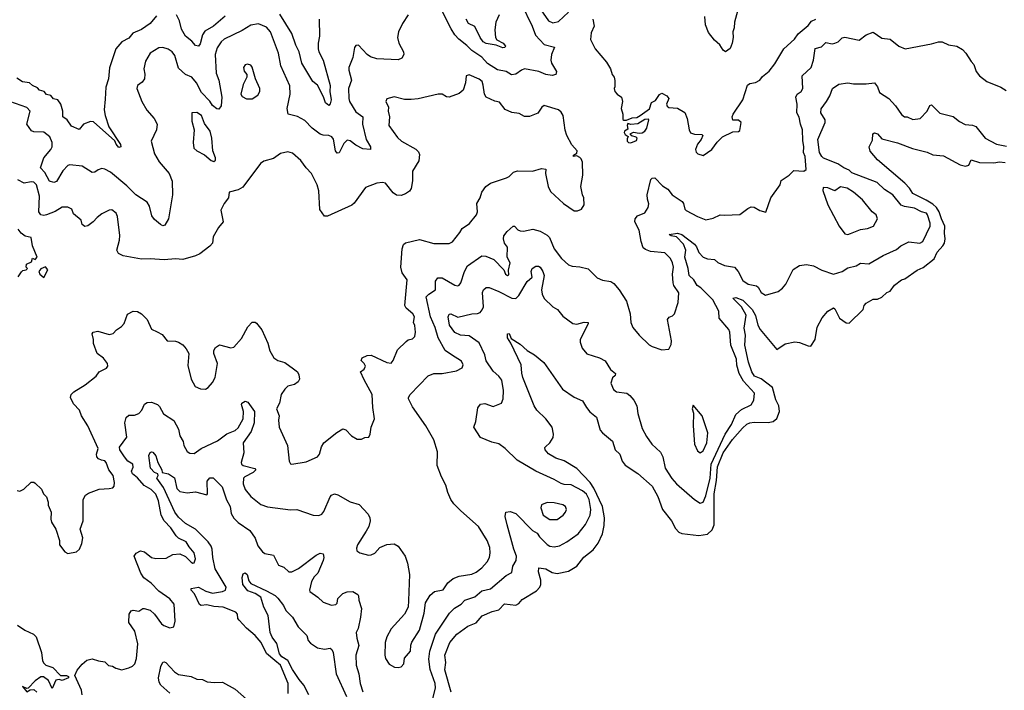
# Model space of a CAD drawing. Extents: x 1690054 to 1842981, y 782881 to 914114.
# Tile 424 of 656: x 1769985 to 1776929, y 883518 to 888252. Entities that reach past the tile are written whole.
import ezdxf

# ---------------------------------------------------------------- set-up
doc = ezdxf.new("R2010")
doc.units = 0

msp = doc.modelspace()

# ---------------------------------------------------------------- linework, layer by layer
at = {"layer": '0CON10XD'}
for points in [[(1773521.7, 888365), (1773600, 888205), (1773622.2, 888142.2), (1773685, 888077.8), (1773756.9, 888056.9), (1773736.5, 888005), (1773731.1, 887965), (1773735.5, 887945.5), (1773770, 887885), (1773765.8, 887864.2), (1773741.4, 887858.6), (1773695.5, 887864.5), (1773646.5, 887886.5), (1773545, 887903.8), (1773524.1, 887895.9), (1773485, 887866.7), (1773453.2, 887863.2), (1773415, 887885.6), (1773355, 887898.8), (1773285, 887942.2), (1773245, 887987.6), (1773174.2, 888034.2), (1773139.7, 888069.7), (1773081.8, 888115), (1773055, 888144.7), (1773028.4, 888188.4), (1772967.8, 888307.8)], [(1773644.4, 888344.4), (1773715, 888244.4), (1773745, 888229.1), (1773785, 888240), (1773855, 888304.2)], [(1775058.6, 888355), (1775025.4, 888235), (1775023.2, 888195), (1775014.2, 888165), (1775016.8, 888125), (1775010.4, 888085), (1774995, 888048.8), (1774964, 888024), (1774945.8, 888035.8), (1774923.3, 888075), (1774886.4, 888106.4), (1774842, 888162), (1774822.3, 888215), (1774817.9, 888275)], [(1772723.8, 888285), (1772684.2, 888225), (1772657.5, 888165), (1772650.8, 888125), (1772659.2, 888085), (1772692, 888025), (1772693.8, 888005), (1772680.7, 887979.3), (1772655, 887969.2), (1772504.6, 887974.6), (1772459.3, 887989.3), (1772436, 888005), (1772375, 888072.5), (1772355, 888070), (1772346, 888055), (1772334.2, 887985), (1772305.7, 887915), (1772305.7, 887895), (1772324.4, 887825), (1772304.6, 887765), (1772306.1, 887695), (1772312, 887675), (1772355, 887602.2), (1772405.3, 887565.3), (1772403.1, 887515), (1772429.6, 887405), (1772458.6, 887355), (1772458.8, 887335), (1772405, 887341.1), (1772355, 887366.6), (1772315, 887396.2), (1772295, 887401.2), (1772271.3, 887378.7), (1772238.1, 887311.9), (1772225, 887308.8), (1772212.5, 887325), (1772198.7, 887408.7), (1772187.1, 887425), (1772165, 887434.4), (1772125, 887435.8), (1772105, 887444.2), (1772047.5, 887485), (1771995, 887540), (1771945, 887568.6), (1771877.5, 887585), (1771870.8, 887625), (1771893.1, 887725), (1771890, 887785), (1771826.8, 887925), (1771809.5, 888015), (1771754.1, 888165), (1771725, 888198.5), (1771668.3, 888221.7), (1771615, 888213.5), (1771555, 888175.4), (1771428.1, 888115), (1771405.5, 888095), (1771378, 888052), (1771364.8, 888005), (1771370.4, 887875), (1771390, 887825), (1771409.6, 887705), (1771406.2, 887643.8), (1771388.9, 887621.1), (1771375, 887621.9), (1771345, 887645.5), (1771326.7, 887676.7), (1771268.2, 887738.2), (1771232.8, 887805), (1771200, 887845), (1771154.7, 887864.7), (1771105, 887909.2), (1771078.3, 887998.3), (1771060, 888025), (1771033.1, 888043.1), (1770995, 888054.6), (1770966.9, 888053.1), (1770905.3, 888014.7), (1770871.9, 887958.1), (1770860.3, 887905), (1770867.7, 887867.7), (1770865, 887833.8), (1770848.7, 887811.3), (1770815, 887787.5), (1770812, 887765), (1770847.1, 887675), (1770882.6, 887612.6), (1770934.5, 887554.5), (1770954.3, 887515), (1770948.9, 887475), (1770913.1, 887395), (1770935.5, 887305), (1770968.4, 887248.4), (1771038.6, 887165), (1771061.1, 887111.1), (1771062.1, 887015), (1771033.6, 886846.4), (1771008.5, 886801.5), (1770995, 886797.5), (1770977.1, 886805), (1770935, 886841.4), (1770916.9, 886866.9), (1770900.5, 886935), (1770885, 886964), (1770805, 887015.6), (1770739.5, 887079.5), (1770625, 887176.1), (1770585, 887197.3), (1770565, 887200.6), (1770538.7, 887191.3), (1770515, 887174.3), (1770495, 887174.2), (1770425, 887217.1), (1770337.8, 887227.8), (1770325, 887223.6), (1770289.6, 887185), (1770245, 887110), (1770225, 887101.5), (1770195, 887111.5), (1770162.5, 887172.5), (1770131.8, 887205), (1770155, 887276), (1770203.6, 887335), (1770212.9, 887355), (1770214.4, 887385), (1770197.8, 887425), (1770155, 887457.5), (1770085, 887460.5), (1770067.4, 887467.4), (1770035.9, 887515), (1770058.5, 887605), (1770035, 887631.1), (1769915, 887675.4)], [(1770950.1, 888279.9), (1770905.9, 888224.1), (1770845, 888181.6), (1770784.1, 888155.9), (1770755, 888122.5), (1770704.3, 888095), (1770664.2, 888045), (1770618.9, 887911.1), (1770611.8, 887835), (1770592.5, 887775), (1770588.2, 887691.8), (1770581.9, 887615), (1770587.1, 887575), (1770613.8, 887495), (1770695, 887370), (1770697.3, 887355), (1770685, 887349.4), (1770665, 887373.1), (1770656.8, 887396.8), (1770505, 887531.9), (1770485, 887533.1), (1770434.6, 887515.4), (1770405, 887476.7), (1770351.3, 887501.3), (1770320.6, 887545), (1770288.1, 887565), (1770289.4, 887605), (1770275.7, 887655), (1770255, 887685.6), (1770223.3, 887693.3), (1770205, 887716.7), (1770174.3, 887724.3), (1770158, 887745), (1770125, 887753.8), (1770111.7, 887771.7), (1770075, 887788.4), (1770055, 887805.9), (1770005, 887812.9), (1769965, 887838.5)], [(1771435, 888276.2), (1771353, 888207), (1771289.9, 888170.1), (1771274.6, 888145), (1771258.2, 888081.8), (1771245, 888064.2), (1771225, 888070.8), (1771199.5, 888099.5), (1771154.1, 888135), (1771126.6, 888185), (1771113.2, 888243.2), (1771090, 888285)], [(1772096.7, 888255), (1772100.4, 888135), (1772089.7, 888085), (1772089.5, 888045), (1772094.2, 888025), (1772126.4, 887965), (1772175, 887786.7), (1772171.9, 887745), (1772182.2, 887685), (1772175, 887656.7), (1772165, 887646.7), (1772142, 887665), (1772128, 887708), (1772085, 887789.4), (1772052.5, 887815), (1771973.8, 887945), (1771956.2, 888025), (1771932.9, 888072.9), (1771905, 888154.4), (1771820, 888290)], [(1773366, 888285), (1773342.5, 888235), (1773335, 888180), (1773341.5, 888125), (1773350.6, 888110.6), (1773394.3, 888085), (1773412.5, 888065), (1773407.1, 888055), (1773392.6, 888052.6), (1773345, 888072.2), (1773275.5, 888084.5), (1773254.5, 888095), (1773231.8, 888125), (1773195, 888204.4), (1773151.1, 888225), (1773133.5, 888255)], [(1774027.5, 888255), (1774036.7, 888205), (1774015, 888160), (1774011.2, 888111.2), (1774043.3, 888045), (1774122.7, 887952.7), (1774151.2, 887905), (1774163.3, 887865), (1774176.7, 887845), (1774183.6, 887823.6), (1774183, 887777), (1774177.5, 887765), (1774182.5, 887745), (1774200, 887725), (1774230, 887705), (1774237.5, 887675), (1774226.2, 887625), (1774240, 887585), (1774238.3, 887548.3), (1774245, 887542.5), (1774265, 887542.5), (1774305, 887560), (1774338, 887562), (1774360, 887575), (1774427.1, 887622.9), (1774442, 887668), (1774469.3, 887680.7), (1774497, 887723), (1774515, 887732.5), (1774550, 887715), (1774562.5, 887695), (1774546.7, 887655), (1774550.7, 887640.7), (1774562.9, 887632.9), (1774625, 887628), (1774675.8, 887595.8), (1774692.5, 887555), (1774706, 887475), (1774715, 887453.3), (1774743.9, 887443.9), (1774795, 887442.5), (1774802.5, 887435), (1774792.5, 887405), (1774766.4, 887373.6), (1774751.2, 887335), (1774756.4, 887316.4), (1774767.5, 887305), (1774805, 887293.3)], [(1774805, 887293.3), (1774866.7, 887335), (1774905, 887387.5), (1774942.5, 887425), (1775015, 887460), (1775055, 887463.3), (1775065, 887470), (1775072.5, 887525), (1775055, 887543.3), (1775015, 887543.3), (1775010, 887565), (1775016.7, 887585), (1775084.2, 887685), (1775119.3, 887790.7), (1775135, 887802.5), (1775175, 887808.8), (1775205, 887823.8), (1775225, 887850), (1775271.4, 887888.6), (1775310.8, 887939.2), (1775374.4, 888045), (1775448.5, 888115), (1775475, 888151.1), (1775545, 888210), (1775569.3, 888240.7), (1775600, 888255)], [(1771089.3, 884609.3), (1771050, 884665), (1771003.9, 884715), (1770982.5, 884755), (1770964.7, 884855), (1770945, 884903.1), (1770911.9, 884935), (1770862.5, 884962.5), (1770816.9, 885016.9), (1770780, 885045), (1770772.8, 885065), (1770785, 885093.8), (1770783.1, 885113.1), (1770748.6, 885135), (1770723.1, 885165), (1770691.9, 885215), (1770690, 885235), (1770740.8, 885305), (1770725.7, 885405), (1770735.7, 885444.3), (1770755, 885459.2), (1770795, 885459.5), (1770825, 885471.5), (1770847.1, 885495), (1770865, 885537.5), (1770885, 885549.2), (1770915, 885552.5), (1770956, 885535), (1770970.9, 885520.9), (1770998.6, 885468.6), (1771073, 885423), (1771105, 885362), (1771114.3, 885314.3), (1771136.9, 885275), (1771142, 885245), (1771165, 885204), (1771185, 885192.5), (1771215, 885190), (1771265, 885224.3), (1771380.4, 885279.6), (1771445, 885327.8), (1771505, 885350.8), (1771525, 885371.2), (1771560.3, 885435), (1771563.5, 885485), (1771548.6, 885535), (1771552, 885545), (1771575, 885558), (1771595, 885552), (1771640, 885485), (1771639.8, 885405), (1771616.4, 885345), (1771560.6, 885265), (1771566.2, 885195), (1771546.2, 885125), (1771548.9, 885115), (1771562, 885105), (1771644.3, 885084.3), (1771651.4, 885075), (1771630.8, 885055), (1771571.9, 885025), (1771564.3, 885014.3), (1771560, 884975), (1771574.3, 884935), (1771615.8, 884885), (1771685, 884830), (1771732, 884812), (1771895, 884790.8), (1771940, 884795), (1772054.3, 884754.3), (1772095, 884752), (1772115, 884762), (1772129.4, 884780.6), (1772175, 884884), (1772185, 884895.8), (1772205, 884904.2), (1772228.3, 884898.3), (1772315, 884847.5), (1772378.6, 884828.6), (1772442.2, 884762.2), (1772455.4, 884735.4), (1772457.3, 884715), (1772446.4, 884675), (1772428.9, 884641.1), (1772368, 884545), (1772359.3, 884520.7), (1772361.7, 884501.7), (1772385, 884487.5), (1772445, 884472.5), (1772463.3, 884473.3), (1772488.8, 884485), (1772524.2, 884525.8), (1772575, 884546.7), (1772625, 884551.2), (1772655, 884536.2), (1772704.2, 884465), (1772720.6, 884415), (1772734.2, 884335), (1772727.7, 884152.3), (1772723.8, 884105), (1772700, 884055), (1772605, 883951.2), (1772573.7, 883896.3), (1772563.1, 883855), (1772560, 883765), (1772565, 883742.5), (1772591.2, 883701.2), (1772627.7, 883682.3), (1772655, 883678), (1772675.7, 883684.3), (1772693.3, 883705), (1772700, 883745), (1772740.8, 883795), (1772743.7, 883836.3), (1772751.7, 883858.3), (1772805, 883941.2), (1772837.6, 884062.4), (1772848, 884135), (1772879.7, 884190.3), (1772910, 884215), (1772971.9, 884228.1), (1773004.6, 884275.4), (1773042.9, 884307.1), (1773085, 884323.6), (1773175, 884337.9), (1773205, 884351.2), (1773245, 884381.5), (1773283.1, 884425), (1773298.1, 884455), (1773302.1, 884487.9), (1773300.8, 884525), (1773282.5, 884575), (1773220.8, 884675), (1773096.2, 884785), (1773046.7, 884835), (1773026.2, 884865), (1773004, 884915), (1772991.2, 884965), (1772960, 885025), (1772930, 885105), (1772931.7, 885201.7), (1772906.7, 885285), (1772850, 885385), (1772755, 885520), (1772726.7, 885575), (1772726.2, 885585), (1772739.2, 885605), (1772865, 885738.6), (1772906.8, 885753.2), (1772965, 885754.6), (1773065, 885772.2), (1773105.7, 885794.3), (1773113.8, 885815), (1773101.7, 885841.7), (1773030.8, 885885), (1772986.1, 885916.1), (1772937, 886005), (1772915, 886078.6), (1772881.5, 886155), (1772852.2, 886295), (1772870, 886315), (1772917.5, 886345), (1772918.5, 886405), (1772935, 886430), (1772965, 886428.9), (1773055, 886377.9), (1773075, 886373.6), (1773085, 886377.8), (1773096.7, 886393.3), (1773122, 886475), (1773143.6, 886515), (1773245, 886585.6), (1773272.4, 886582.4), (1773328.1, 886558.1), (1773400, 886485), (1773412, 886455), (1773425, 886446.7), (1773435, 886450), (1773433.6, 886483.6), (1773445.3, 886535), (1773423.1, 886575), (1773425.8, 886645), (1773405.4, 886675), (1773397.1, 886705), (1773399.5, 886725), (1773423.6, 886756.4), (1773465, 886793.8), (1773475, 886793.8), (1773498.8, 886768.8), (1773515, 886761.2), (1773538.3, 886758.3), (1773605, 886772.2), (1773655, 886758.1), (1773705, 886731.1), (1773722.5, 886715), (1773755.6, 886635), (1773807.5, 886565), (1773855, 886522), (1773881.3, 886511.3), (1773935, 886507.1), (1773995, 886493.8), (1774058.8, 886428.8), (1774095, 886414), (1774153.9, 886403.9), (1774175, 886390), (1774214.1, 886344.1), (1774263.8, 886265), (1774290, 886175), (1774294.2, 886115), (1774308.8, 886078.8), (1774353.3, 886025), (1774425, 885956), (1774445, 885944), (1774515, 885921.2), (1774563, 885927), (1774580, 885960), (1774583.1, 885985), (1774553.9, 886136.1), (1774565, 886152.5), (1774588.3, 886161.7), (1774603.6, 886176.4), (1774628.8, 886255), (1774633.6, 886323.6), (1774599.2, 886375), (1774592.9, 886395), (1774590, 886455), (1774595.7, 886505), (1774589.2, 886535), (1774574, 886565), (1774534, 886605), (1774435, 886615.5), (1774399.1, 886629.1), (1774382.5, 886642.5), (1774367.8, 886685), (1774354.6, 886765), (1774323.1, 886825), (1774325.8, 886845), (1774342.4, 886867.6), (1774395, 886888.9), (1774418.2, 886925), (1774422.1, 886952.1), (1774411.8, 886985), (1774410.5, 887015), (1774436.4, 887123.6), (1774446.4, 887133.6), (1774465, 887136.2), (1774519.5, 887079.5), (1774556.7, 887055), (1774586.7, 887015), (1774657.6, 886967.6), (1774667.5, 886955), (1774676, 886915), (1774685, 886906), (1774765, 886862), (1774825, 886840), (1774875, 886850), (1774925, 886873.3), (1774955, 886871.2), (1775065, 886876), (1775121.2, 886918.8), (1775145, 886930), (1775165, 886927.5), (1775204.1, 886904.1), (1775247, 886893), (1775283.8, 886995), (1775347.5, 887085), (1775355, 887117.5), (1775412.5, 887155), (1775445, 887187.5), (1775515, 887182.5), (1775532.5, 887195), (1775525.7, 887285), (1775512.2, 887315), (1775516, 887355), (1775508.1, 887398.1), (1775506.2, 887475), (1775491, 887515), (1775482.6, 887562.6), (1775465.7, 887595), (1775469.4, 887655), (1775458.6, 887705), (1775469.4, 887725), (1775495.7, 887744.3), (1775507.6, 887765), (1775502.9, 887855), (1775567.8, 887915), (1775582.7, 887965), (1775595, 888048), (1775640.8, 888059.2), (1775670.5, 888090.5), (1775715, 888082.5), (1775735, 888085.6), (1775758, 888095), (1775785, 888122.9), (1775805, 888129.1), (1775905, 888107.1), (1775955, 888144.2), (1776005, 888162.9), (1776065, 888122.5), (1776125, 888113.3), (1776186.7, 888065), (1776230, 888045), (1776415, 888080.6), (1776465.8, 888095.8), (1776490, 888095), (1776535, 888074), (1776595, 888064), (1776635, 888041.2), (1776658.8, 888015), (1776695.7, 887955.7), (1776715.5, 887935.5), (1776731.4, 887885), (1776755, 887856.2), (1776805.8, 887815.8), (1776905, 887775.8), (1776943, 887753)], [(1771585, 887694), (1771625, 887694.2), (1771665, 887720), (1771678.1, 887745), (1771679.4, 887765), (1771648, 887835), (1771625, 887916.7), (1771615, 887930), (1771592.3, 887937.7), (1771575, 887932.5), (1771563.3, 887915), (1771569.3, 887889.3), (1771586.7, 887865), (1771586.7, 887845), (1771562, 887795), (1771544.3, 887725), (1771555, 887708.8), (1771585, 887694)], [(1769968.3, 884928.3), (1769986.4, 884923.6), (1770015, 884936.7), (1770065, 884987.5), (1770085, 884986.7), (1770095, 884980), (1770137.7, 884937.7), (1770153.3, 884905), (1770173.6, 884883.6), (1770186.4, 884846.4), (1770186.7, 884825), (1770207.5, 884775), (1770203.9, 884726.1), (1770208.8, 884705), (1770238.8, 884655), (1770266.1, 884576.1), (1770266.7, 884545), (1770302.5, 884495), (1770325, 884483.8), (1770385.8, 884494.2), (1770406.7, 884515), (1770422.5, 884555), (1770430, 884595), (1770411.2, 884655), (1770433.6, 884713.6), (1770433.3, 884865), (1770450, 884895), (1770470.5, 884909.5), (1770545, 884938.8), (1770615, 884942.5), (1770641.7, 884948.3), (1770651.7, 884958.3), (1770653.3, 884985), (1770645, 885033.3), (1770613.3, 885073.3), (1770595, 885126.7), (1770585, 885136.7), (1770562.3, 885142.3), (1770540.7, 885150.7), (1770529.5, 885165), (1770526.7, 885185), (1770538.5, 885225), (1770465.4, 885385.4), (1770420, 885455), (1770407.5, 885495), (1770365, 885541.2), (1770344.3, 885585), (1770349.2, 885605), (1770367.1, 885625), (1770446.4, 885673.6), (1770523.8, 885735), (1770546.2, 885765), (1770597.3, 885792.7), (1770606.2, 885805), (1770604, 885825), (1770575, 885863.3), (1770530.8, 885895), (1770505.8, 885965), (1770506, 885995), (1770496.7, 886035), (1770504.3, 886045.7), (1770535, 886054.2), (1770615, 886029.2), (1770644.2, 886035.8), (1770668.3, 886061.7), (1770703.3, 886085), (1770721.7, 886108.3), (1770745, 886173.8), (1770785, 886194.2), (1770815, 886190.8), (1770845, 886175.8), (1770885, 886136), (1770915, 886066.2), (1770955, 886048.1), (1770989.4, 886029.4), (1771025.8, 885985.8), (1771085, 885982.2), (1771105, 885975.6), (1771135, 885955.8), (1771159.3, 885929.3), (1771178.6, 885895), (1771171.2, 885811.2), (1771194, 885715), (1771221.7, 885661.7), (1771260, 885645), (1771295, 885643.8), (1771315, 885656.2), (1771345, 885690), (1771364.3, 885725), (1771380, 885825), (1771353.1, 885895), (1771354.3, 885915.7), (1771365, 885937.5), (1771395, 885957.5), (1771473.6, 885936.4), (1771495, 885941.2), (1771549.8, 886000.2), (1771595, 886083.3), (1771625, 886116.7), (1771645, 886116.7), (1771655, 886110), (1771692.1, 886062.1), (1771735, 885967.5), (1771750, 885915), (1771777.1, 885865), (1771805, 885845.7), (1771855, 885832.9), (1771916.9, 885786.9), (1771943.8, 885765), (1771953.8, 885745), (1771957.5, 885715), (1771950, 885695), (1771923.9, 885676.1), (1771876.7, 885665), (1771855.7, 885644.3), (1771830, 885605), (1771817.5, 885545), (1771797.3, 885505), (1771816.2, 885455), (1771811.2, 885425), (1771816.2, 885375), (1771874, 885245), (1771886.7, 885135), (1771895, 885117.5), (1771903.9, 885113.9), (1772005, 885130), (1772084.3, 885165.7), (1772100, 885185), (1772114.2, 885235.8), (1772130, 885265), (1772222.1, 885337.9), (1772265, 885364), (1772285, 885356.2), (1772325, 885313.8), (1772365, 885290), (1772395, 885290), (1772418.3, 885301.7), (1772447.5, 885305), (1772456.7, 885325), (1772463.8, 885375), (1772488.6, 885435), (1772475.8, 885515), (1772470.5, 885605), (1772415, 885710), (1772389.2, 885765), (1772415, 885785.7), (1772424.4, 885805), (1772415, 885824), (1772392.5, 885845), (1772400, 885865), (1772435, 885880.8), (1772465, 885884.3), (1772575, 885832.9), (1772605, 885828), (1772620, 885845), (1772649.7, 885920.3), (1772709.7, 885980.3), (1772725, 885990.8), (1772755, 885998.8), (1772771.2, 886015), (1772777.5, 886045), (1772772.7, 886092.7), (1772762.9, 886115), (1772768.9, 886155), (1772758.5, 886175), (1772710.9, 886215), (1772700.5, 886235), (1772718.1, 886415), (1772683.1, 886465), (1772673.5, 886505), (1772681.5, 886635), (1772692.5, 886665), (1772705, 886675.7), (1772805, 886699.5), (1772905, 886671.5), (1773015, 886671.4), (1773037.2, 886682.8), (1773089.3, 886750.7), (1773105, 886777.5), (1773157.6, 886812.4), (1773206.2, 886875), (1773213.8, 886895), (1773210, 886955), (1773232.9, 886995), (1773245, 887033.3), (1773273.8, 887075), (1773305, 887098), (1773417.5, 887135), (1773436.7, 887145), (1773467.5, 887175), (1773495, 887184), (1773602.3, 887182.3), (1773665, 887202), (1773695, 887197.5), (1773693.8, 887165), (1773712.5, 887075), (1773729.1, 887039.1), (1773820, 886955), (1773895, 886903.3), (1773918.3, 886901.7), (1773947.5, 886915), (1773966.2, 886945), (1773963.3, 886995), (1773954, 887015), (1773943.3, 887075), (1773955.8, 887155), (1773953.8, 887245), (1773945, 887270), (1773935, 887280), (1773915, 887290), (1773890, 887285), (1773890, 887295), (1773915, 887310), (1773917.5, 887325), (1773878.8, 887368.8), (1773843.2, 887433.2), (1773831.3, 887471.3), (1773818.9, 887575), (1773805, 887600), (1773785, 887616), (1773685, 887645.8), (1773666.7, 887635), (1773638.3, 887591.7), (1773581.7, 887568.3), (1773545, 887567.5), (1773508.8, 887588.8), (1773455, 887595.7), (1773408.5, 887618.5), (1773368.7, 887668.7), (1773335, 887676.2), (1773275, 887703.8), (1773262.9, 887725), (1773255, 887790), (1773245.8, 887815), (1773225, 887832), (1773155, 887862), (1773133.3, 887855), (1773128.8, 887805), (1773113.3, 887755), (1773085, 887730), (1773015, 887703.8), (1772995, 887708), (1772965, 887725.7), (1772935.7, 887725.7), (1772795, 887693.8), (1772745, 887688.5), (1772699.6, 887689.6), (1772625, 887708), (1772575, 887692.5), (1772566.7, 887675), (1772586, 887635), (1772584.4, 887605), (1772593.1, 887565), (1772588, 887505), (1772650.7, 887420.7), (1772676.7, 887395), (1772778.8, 887338.8), (1772798.8, 887318.8), (1772805, 887300), (1772800, 887255), (1772756.4, 887183.6), (1772754.6, 887115.4), (1772745, 887060), (1772735, 887041.4), (1772705, 887021.9), (1772675, 887011.4), (1772642.4, 887012.4), (1772618.5, 887028.5), (1772565, 887096.7), (1772545, 887102.5), (1772505, 887096.7), (1772425, 887067.5), (1772345, 886956), (1772327.8, 886942.2), (1772155, 886864.2), (1772134.2, 886864.2), (1772102.1, 886912.1), (1772094.3, 887044.3), (1772084, 887085), (1772044, 887165), (1772006, 887205), (1771968.2, 887258.2), (1771909.7, 887309.7), (1771875, 887319.4), (1771823.4, 887306.6), (1771775, 887272.5), (1771706.1, 887253.9), (1771682.3, 887237.7), (1771559.7, 887070.3), (1771525, 887050), (1771462.5, 887035), (1771456.7, 886995), (1771426.2, 886955), (1771403.9, 886906.1), (1771420, 886825), (1771388, 886785), (1771350.5, 886719.5), (1771343.8, 886675), (1771325, 886652), (1771255, 886598.8), (1771225.8, 886584.2), (1771135, 886558.6), (1771085, 886563.1), (1771005, 886556.7), (1770905, 886564.3), (1770845, 886561.4), (1770715.8, 886584.2), (1770681.7, 886601.7), (1770670, 886625), (1770689.4, 886695), (1770690.5, 886729.5), (1770675, 886862.5), (1770665, 886886.7), (1770635, 886908.8), (1770615, 886908), (1770565, 886880.8), (1770530.8, 886855), (1770504, 886825), (1770465, 886797.5), (1770445, 886791.4), (1770426.2, 886805), (1770417.4, 886837.4), (1770365, 886880.6), (1770352.5, 886915), (1770325, 886928.6), (1770285, 886929.2), (1770235, 886898.9), (1770175, 886874), (1770155, 886869.7), (1770134, 886874), (1770119.6, 886895), (1770125.6, 887005), (1770104.6, 887085), (1770083.8, 887105), (1770065, 887107.7), (1770017.7, 887097.7), (1769972.2, 887122.2)], [(1772889.8, 883420.2), (1772918, 883535), (1772916.1, 883565), (1772880.8, 883665), (1772871.6, 883738.4), (1772877.9, 883795), (1772916.6, 883915), (1773017.1, 884062.9), (1773052.4, 884097.6), (1773099.1, 884125), (1773125.3, 884154.7), (1773195, 884178.5), (1773245, 884220.4), (1773306, 884235), (1773415, 884329.2), (1773455, 884350), (1773462.7, 884395), (1773486.7, 884433.3), (1773488.8, 884465), (1773469.6, 884515), (1773423.5, 884685), (1773410, 884745), (1773414.1, 884775.9), (1773445, 884780.8), (1773485, 884766.9), (1773601.9, 884645), (1773635, 884627.1), (1773651.6, 884601.6), (1773705, 884548), (1773725, 884536.5), (1773755, 884530.4), (1773793, 884537), (1773844.7, 884565.3), (1773925, 884621.8), (1773975, 884688.1), (1774008, 884755), (1774013.4, 884795), (1774001, 884865), (1773982, 884902), (1773955.6, 884925), (1773875, 884967.3), (1773825, 884970), (1773805, 884977.1), (1773755, 885007.1), (1773625, 885064.4), (1773493.4, 885143.4), (1773410, 885225), (1773365, 885258.9), (1773315, 885270.6), (1773235, 885302.5), (1773188.1, 885375), (1773201.9, 885415), (1773217.3, 885512.7), (1773235, 885538), (1773265, 885542.5), (1773325, 885520.8), (1773384.3, 885545.7), (1773394.5, 885575.5), (1773396.9, 885635), (1773385, 885706), (1773365, 885735.4), (1773325, 885769.6), (1773275, 885844.5), (1773266.4, 885885), (1773225, 885970.9), (1773155, 886020.8), (1773095, 886024.1), (1773053.2, 886043.2), (1773016.5, 886095), (1773006.2, 886155), (1773015, 886171.9), (1773025, 886176.5), (1773075, 886150.9), (1773173.6, 886176.4), (1773215, 886176.7), (1773232, 886185), (1773247.5, 886202.5), (1773255.3, 886224.7), (1773248.8, 886325), (1773256.4, 886345), (1773275, 886360.3), (1773295, 886360.8), (1773365, 886332.5), (1773455, 886285.5), (1773485, 886284.5), (1773505, 886304.5), (1773565, 886403.3), (1773599.4, 886435), (1773593.2, 886475), (1773598.9, 886495), (1773625, 886511.6), (1773645, 886512.5), (1773655, 886505.6), (1773675.2, 886475.2), (1773683.3, 886445), (1773664.6, 886344.6), (1773669.4, 886315), (1773683.9, 886283.9), (1773745, 886225.7), (1773777.1, 886205), (1773815, 886158.6), (1773887.3, 886107.3), (1773915, 886103.3), (1773967.2, 886117.2), (1773994, 886115), (1773995, 886104), (1773937.5, 885995), (1773938, 885975), (1773953, 885933), (1773985, 885894.2), (1774073.3, 885865), (1774113.2, 885843.2), (1774152.2, 885782.2), (1774188.1, 885755), (1774185, 885741.2), (1774165, 885723.3), (1774153.3, 885685), (1774172.4, 885642.4), (1774195, 885624.4), (1774266.2, 885616.2), (1774289.1, 885599.1), (1774316, 885565), (1774337.5, 885525), (1774345, 885472.5), (1774375.7, 885365), (1774405, 885310), (1774444.4, 885254.4), (1774505, 885198.8), (1774521.1, 885165), (1774537.1, 885085), (1774585, 885012.5), (1774617.5, 884975), (1774745, 884864.3), (1774785, 884839.2), (1774805, 884846), (1774825, 884890), (1774856, 885015), (1774861.9, 885115), (1774961.2, 885325), (1775006.2, 885395), (1775035, 885465.5), (1775075, 885499.1), (1775145, 885534), (1775164, 885565), (1775167.1, 885615), (1775089.2, 885699.2), (1775059.1, 885755), (1775043.4, 885813.4), (1775039.7, 885855), (1775001.1, 885955), (1774992.7, 886045), (1774985.4, 886065), (1774918.5, 886145), (1774916.8, 886195), (1774873.7, 886273.7), (1774789.2, 886359.2), (1774762.9, 886375), (1774740, 886415), (1774707.7, 886445), (1774699.6, 886495), (1774675.2, 886575), (1774682.9, 886625), (1774667.1, 886667.1), (1774618.4, 886718.4), (1774580, 886725), (1774566.7, 886735), (1774625, 886744.4), (1774654.2, 886735), (1774745, 886667.9), (1774758.9, 886648.9), (1774775, 886609.2), (1774806.2, 886575), (1774835.9, 886564.1), (1774885, 886558.8), (1774908.2, 886538.2), (1774955, 886515.5), (1775025.4, 886505.4), (1775052.5, 886475), (1775085, 886410.6), (1775122, 886385), (1775182.1, 886372.1), (1775193.5, 886363.5), (1775214.2, 886325), (1775245, 886306.2), (1775335, 886334), (1775365, 886356.7), (1775388, 886385), (1775441.4, 886488.6), (1775484.2, 886515.8), (1775535, 886524), (1775584.1, 886514.1), (1775643.4, 886483.4), (1775725, 886454.3), (1775785, 886473.1), (1775825, 886500.6), (1775885, 886513.3), (1775915, 886533.1), (1775975, 886528.9), (1776075, 886587.8), (1776169.6, 886630.4), (1776200, 886655), (1776255, 886684), (1776334.4, 886674.4), (1776355.7, 886685), (1776406.7, 886795), (1776406.6, 886815), (1776387.9, 886875), (1776379.5, 886885), (1776345, 886895.7), (1776295, 886922.1), (1776225, 886932.1), (1776201.9, 886941.9), (1776143.4, 887015), (1776083.6, 887053.6), (1776032.2, 887102.2), (1775855, 887170.9), (1775835, 887190.2), (1775798.1, 887205), (1775755, 887234.4), (1775655, 887274.4), (1775641.8, 887285), (1775625.3, 887315.3), (1775614.6, 887405), (1775666.2, 887525), (1775665, 887545.8), (1775635.4, 887595), (1775637.1, 887622.9), (1775676.3, 887673.7), (1775700, 887715), (1775718, 887765), (1775762.6, 887797.4), (1775825, 887806.2), (1775865, 887799.2), (1775955, 887798.2), (1776015, 887807.1), (1776035, 887776.7), (1776048.9, 887738.9), (1776114.7, 887694.7), (1776163.1, 887643.1), (1776205, 887582.5), (1776225, 887566.9), (1776245, 887565.4), (1776285, 887548.2), (1776335, 887554.4), (1776384.4, 887605), (1776404.2, 887645.8), (1776415, 887650.6), (1776475, 887590.8), (1776568.7, 887568.7), (1776612.7, 887532.7), (1776652.4, 887512.4), (1776705, 887507.5), (1776728.3, 887498.3), (1776795, 887415.6), (1776875, 887372.2), (1776945, 887358.7)], [(1771355, 887250), (1771365, 887260), (1771366.1, 887276.1), (1771346.7, 887325), (1771340, 887415), (1771327.5, 887465), (1771288.7, 887518.7), (1771267.5, 887575), (1771235, 887597.5), (1771200, 887595), (1771200, 887535), (1771215.8, 887475), (1771207.5, 887385), (1771214, 887345), (1771235, 887326.2), (1771288.3, 887298.3), (1771335, 887257.5), (1771355, 887250)], [(1774295, 887383.3), (1774335, 887400), (1774340, 887415), (1774333.6, 887423.6), (1774303, 887433), (1774290, 887445), (1774315, 887456.7), (1774355, 887450), (1774375, 887453.3), (1774394.1, 887465.9), (1774408, 887485), (1774423.3, 887545), (1774420, 887550), (1774392.9, 887547.1), (1774345, 887516.7), (1774295, 887512.5), (1774275, 887520), (1774270, 887505), (1774275, 887480), (1774250, 887465), (1774247.5, 887455), (1774255, 887442.5), (1774277.5, 887427.5), (1774268.3, 887411.7), (1774270, 887395), (1774280, 887385), (1774295, 887383.3)], [(1773027, 883505), (1772982.7, 883662.7), (1772991.5, 883715), (1772983.5, 883765), (1773017.9, 883855), (1773068.5, 883915), (1773145, 883971.1), (1773204.2, 883995), (1773247.1, 884042.9), (1773317, 884073), (1773364, 884085), (1773405, 884127.5), (1773485, 884118.6), (1773505, 884131.4), (1773528.3, 884158.3), (1773629.1, 884220.9), (1773652.9, 884245), (1773660, 884265), (1773659.4, 884295), (1773643.1, 884355), (1773647.5, 884382.5), (1773695, 884375.6), (1773739.8, 884349.8), (1773775, 884342.5), (1773855, 884358.9), (1773915, 884394.4), (1773965, 884457.1), (1774029.6, 884510.4), (1774063.9, 884556.1), (1774095, 884622), (1774108.2, 884681.8), (1774110.6, 884735), (1774095, 884814.5), (1774034.8, 884945), (1774009, 884985), (1773915, 885083.3), (1773825, 885138.5), (1773766.4, 885156.4), (1773715, 885186.2), (1773690, 885215), (1773688.3, 885231.7), (1773693.6, 885236.4), (1773724.4, 885265.6), (1773747.3, 885302.7), (1773750.9, 885325), (1773740.5, 885375), (1773695, 885433.8), (1773633.1, 885495), (1773614.3, 885525), (1773534.4, 885725), (1773525.5, 885755.5), (1773521.1, 885815), (1773449.3, 885969.3), (1773425, 886006.7), (1773424.6, 886035.4), (1773437.3, 886037.3), (1773452.1, 886002.1), (1773515, 885960.8), (1773565, 885916), (1773615.6, 885885.6), (1773681.2, 885831.2), (1773814, 885644), (1773895, 885587.5), (1773955, 885560.8), (1773983.1, 885515), (1774005, 885482.5), (1774054, 885445), (1774079.4, 885355), (1774095, 885334.4), (1774165.4, 885275.4), (1774184.5, 885215), (1774217.1, 885185), (1774234.5, 885135), (1774255, 885107.1), (1774345, 885047.8), (1774445, 884958.1), (1774486.6, 884885), (1774518, 884795), (1774582.2, 884715), (1774611.1, 884661.1), (1774635, 884634.2), (1774655, 884625.7), (1774775, 884610.6), (1774835, 884621.1), (1774870.1, 884649.9), (1774882.5, 884685), (1774884.2, 884905), (1774900.3, 884999.7), (1774906.8, 885095), (1774946.5, 885193.5), (1775011.8, 885288.2), (1775082.7, 885367.3), (1775114, 885396), (1775135, 885405.7), (1775165, 885410.6), (1775265, 885408.4), (1775298.1, 885415), (1775325, 885436.9), (1775342.9, 885485), (1775338.7, 885525), (1775318.8, 885568.8), (1775293.4, 885655), (1775215, 885716.9), (1775167.2, 885735), (1775147.9, 885765), (1775125.3, 885835), (1775100.5, 885955), (1775104.2, 886025), (1775094.4, 886075), (1775109.2, 886165), (1775075.3, 886225.3), (1775014.3, 886285), (1775035, 886290.9), (1775085, 886272.8), (1775150.7, 886205), (1775175, 886163.8), (1775192.2, 886095), (1775206.4, 886065), (1775325, 885923.8), (1775385, 885963.1), (1775453, 885977), (1775485, 885972.5), (1775545, 885948.8), (1775565, 885946.7), (1775595.6, 885995), (1775609.7, 886080.3), (1775645, 886146.2), (1775685, 886194.2), (1775725, 886218), (1775735, 886210), (1775766.2, 886145), (1775815, 886111.2), (1775835, 886110), (1775933.3, 886205), (1775942, 886235), (1775955, 886250), (1776005, 886278.8), (1776035, 886278.8), (1776065, 886292), (1776100, 886325), (1776125, 886336), (1776155, 886377.5), (1776205, 886414.4), (1776227.9, 886422.1), (1776315, 886484.5), (1776357.1, 886502.9), (1776435.2, 886564.8), (1776455, 886611.1), (1776495.6, 886654.4), (1776506.9, 886675), (1776512.2, 886705), (1776507, 886745), (1776510.9, 886795), (1776486, 886845), (1776470.9, 886895), (1776450.8, 886925), (1776425, 886949.8), (1776378, 886978), (1776283.3, 887025), (1776261.8, 887061.8), (1776227.5, 887097.5), (1776035, 887262.5), (1775984.2, 887324.2), (1775976.2, 887355), (1775999.1, 887400.9), (1776001.9, 887445), (1776015, 887454.3), (1776035, 887446), (1776065, 887410), (1776175, 887382.4), (1776282.9, 887342.9), (1776385, 887315.7), (1776425, 887298.6), (1776500.3, 887290.3), (1776617.8, 887227.8), (1776655, 887217.1), (1776678.8, 887225), (1776695, 887263.3), (1776755, 887243.3), (1776855, 887240.3), (1776895, 887247.3), (1776935, 887242.8)], [(1775825, 886735.8), (1775845, 886741.9), (1775915, 886770), (1775965, 886778.6), (1776006.2, 886795), (1776034, 886845), (1776025.8, 886875), (1775996.5, 886896.5), (1775930.2, 886980.2), (1775865, 887034.2), (1775821.4, 887061.4), (1775775, 887070.8), (1775735, 887043.8), (1775685, 887064), (1775653, 887067), (1775650, 887045), (1775685.8, 886945), (1775764, 886795), (1775805, 886740), (1775825, 886735.8)], [(1769975, 886437.5), (1769997, 886473), (1770008.3, 886481.7), (1770030, 886485), (1770040, 886495), (1770030, 886505), (1770032.5, 886525), (1770068.3, 886541.7), (1770075, 886567.5), (1770095, 886560), (1770107.5, 886575), (1770074.2, 886655), (1770065, 886713.3), (1770023.9, 886723.9), (1769994.4, 886744.4), (1769975, 886773.8)], [(1770155, 886432.5), (1770182.5, 886485), (1770166.1, 886506.1), (1770135, 886492.5), (1770120, 886475), (1770126.7, 886455), (1770155, 886432.5)], [(1774785, 885193.8), (1774805, 885207.5), (1774832.5, 885265), (1774839.2, 885335), (1774797.5, 885455), (1774735, 885530), (1774727.5, 885505), (1774737.5, 885475), (1774733.8, 885385), (1774744, 885255), (1774765, 885207.5), (1774785, 885193.8)], [(1771878.9, 883495), (1771879.1, 883565), (1771825.3, 883695), (1771785, 883727.6), (1771726.5, 883776.5), (1771688.5, 883855), (1771645, 883905.7), (1771585, 883955.8), (1771532.2, 884012.2), (1771524.4, 884025), (1771520, 884055), (1771509.8, 884069.8), (1771420, 884105), (1771355, 884109.8), (1771305, 884120.6), (1771265, 884117.5), (1771253.6, 884123.6), (1771218.8, 884198.8), (1771194, 884225), (1771193.9, 884236.1), (1771245, 884246.7), (1771297.8, 884217.8), (1771345, 884204.7), (1771416.2, 884215), (1771435.8, 884225), (1771441.9, 884245), (1771364.8, 884374.8), (1771347.3, 884455), (1771343.1, 884515), (1771334.6, 884535), (1771314.7, 884565), (1771225, 884655.3), (1771155.5, 884695.5), (1771105, 884739.3), (1771078.8, 884775), (1771000.2, 884950.2), (1770952, 885015), (1770962.5, 885035), (1770960, 885045), (1770935, 885055.4), (1770906.6, 885085), (1770896.2, 885175), (1770905, 885197.1), (1770915, 885202.2), (1770925, 885198.9), (1770945, 885171.9), (1770960, 885125), (1770988.2, 885075), (1770990, 885055), (1771035, 885047.1), (1771077.2, 885017.2), (1771093.4, 884943.4), (1771115, 884920.6), (1771165, 884911.4), (1771225, 884919.2), (1771305, 884896.7), (1771310, 884905), (1771307.7, 884995), (1771325, 885017.5), (1771348.5, 885018.5), (1771412.5, 884955), (1771443.2, 884863.2), (1771469.7, 884815), (1771475.4, 884765), (1771495, 884733.1), (1771525, 884701.4), (1771607, 884647), (1771645, 884591.2), (1771665, 884538.8), (1771698, 884495), (1771715, 884484.4), (1771775, 884471.2), (1771810.5, 884400.5), (1771847.3, 884387.3), (1771882.5, 884355), (1771905, 884354.5), (1771952.1, 884377.9), (1772075, 884471.5), (1772105, 884485.6), (1772125, 884481.2), (1772130, 884455), (1772124.4, 884435), (1772088.2, 884345), (1772062.3, 884317.7), (1772044.1, 884285.9), (1772028.1, 884225), (1772031.4, 884215), (1772088.8, 884175), (1772125, 884140.8), (1772185, 884119.2), (1772215, 884124.5), (1772225, 884132.5), (1772228.9, 884165), (1772265, 884201.5), (1772295, 884213.6), (1772335, 884214.4), (1772370, 884195), (1772373.8, 884185), (1772376, 884155), (1772396.4, 884096.4), (1772388.9, 884035), (1772372.2, 883955), (1772358.9, 883925), (1772362.2, 883885), (1772376.8, 883835), (1772354.6, 883765), (1772357.1, 883695), (1772377.3, 883635), (1772386.9, 883566.9), (1772405, 883508)], [(1773775, 884723.5), (1773817.5, 884755), (1773834.2, 884775), (1773841.4, 884795), (1773834.4, 884814.4), (1773815, 884826.7), (1773755, 884841.5), (1773705, 884843.1), (1773665, 884826), (1773659.4, 884805), (1773678.1, 884755), (1773725, 884724.6), (1773775, 884723.5)], [(1770425.3, 883485), (1770420, 883520), (1770373.3, 883623.3), (1770389.5, 883660.5), (1770425, 883702.5), (1770459.3, 883730.7), (1770495, 883740), (1770540, 883725), (1770585, 883720), (1770612.3, 883692.3), (1770639.3, 883689.3), (1770664.1, 883674.1), (1770705, 883663.3), (1770755, 883677.5), (1770780.7, 883689.3), (1770796.7, 883705), (1770808.3, 883741.7), (1770817.3, 883845), (1770796, 883936), (1770753.6, 883996.4), (1770757.5, 884055), (1770770.6, 884079.4), (1770785, 884084.2), (1770825, 884076.2), (1770854, 884096), (1770863.9, 884096.1), (1770905, 884084), (1770935.7, 884055), (1770985, 883988), (1771002, 883975), (1771045, 883960), (1771072.5, 883965), (1771082, 884005), (1771075, 884126.7), (1771045, 884163.8), (1770967.3, 884217.3), (1770912, 884275), (1770861.2, 884311.2), (1770840, 884345), (1770792.9, 884465), (1770806.2, 884485), (1770837.3, 884502.7), (1770865, 884494.4), (1770914.6, 884454.6), (1770945, 884448.2), (1771018.9, 884451.1), (1771065, 884476.7), (1771115, 884481.5), (1771153.4, 884463.4), (1771195, 884422), (1771205, 884416.2), (1771215, 884418.8), (1771224.3, 884445), (1771215, 884488), (1771179.7, 884529.7), (1771160, 884565), (1771105, 884592.5), (1771089.3, 884609.3)], [(1772025.3, 883485), (1771989.1, 883555), (1771955, 883594.3), (1771908.2, 883665), (1771875, 883727.8), (1771835, 883755.2), (1771818.1, 883775), (1771798, 883848), (1771765, 883893.8), (1771752.4, 883925), (1771737.3, 884045), (1771707.5, 884105), (1771686, 884175), (1771645, 884202.2), (1771595, 884220), (1771558, 884265), (1771553.5, 884315), (1771560.9, 884339.1), (1771575, 884346.7), (1771590, 884335), (1771600.9, 884290.9), (1771615, 884270.8), (1771725, 884220.5), (1771786.7, 884186.7), (1771805, 884169.2), (1771845, 884116), (1771861.7, 884081.7), (1771908.9, 884035), (1771950, 883965), (1772010, 883905), (1772019.7, 883869.7), (1772035, 883850), (1772085, 883818.8), (1772135, 883808.8), (1772175, 883816), (1772186.4, 883806.4), (1772195.4, 883785), (1772217.3, 883635), (1772288.9, 883475)], [(1769968.5, 883978.5), (1770021.5, 883941.5), (1770081.2, 883915), (1770100, 883895), (1770138, 883785), (1770147, 883727), (1770155, 883710), (1770170, 883695), (1770218.3, 883678.3), (1770273, 883623), (1770315, 883622.5), (1770330, 883615), (1770330, 883605), (1770285, 883586.7), (1770263.6, 883593.6), (1770239.5, 883590.5), (1770215, 883530), (1770187.8, 883587.8), (1770154, 883614), (1770135, 883612.5), (1770095, 883585.3), (1770045, 883532.5), (1770035, 883530), (1770003.8, 883545), (1770035, 883507.5), (1770059.2, 883520.8), (1770085, 883523.8), (1770105.2, 883505.2)], [(1771045, 883498.5), (1770980.6, 883555), (1770968.1, 883575), (1770964.4, 883605), (1770979.4, 883685), (1770994.1, 883715.9), (1771005, 883720), (1771015, 883714), (1771077.3, 883647.3), (1771105, 883629.1), (1771195, 883615.4), (1771235, 883597.1), (1771275, 883593.3), (1771308.1, 883578.1), (1771357.8, 883572.2), (1771414.5, 883574.5), (1771505, 883526.9), (1771585.3, 883455.3)]]:
    msp.add_lwpolyline(points, dxfattribs=at)

doc.saveas('drawing.dxf')
